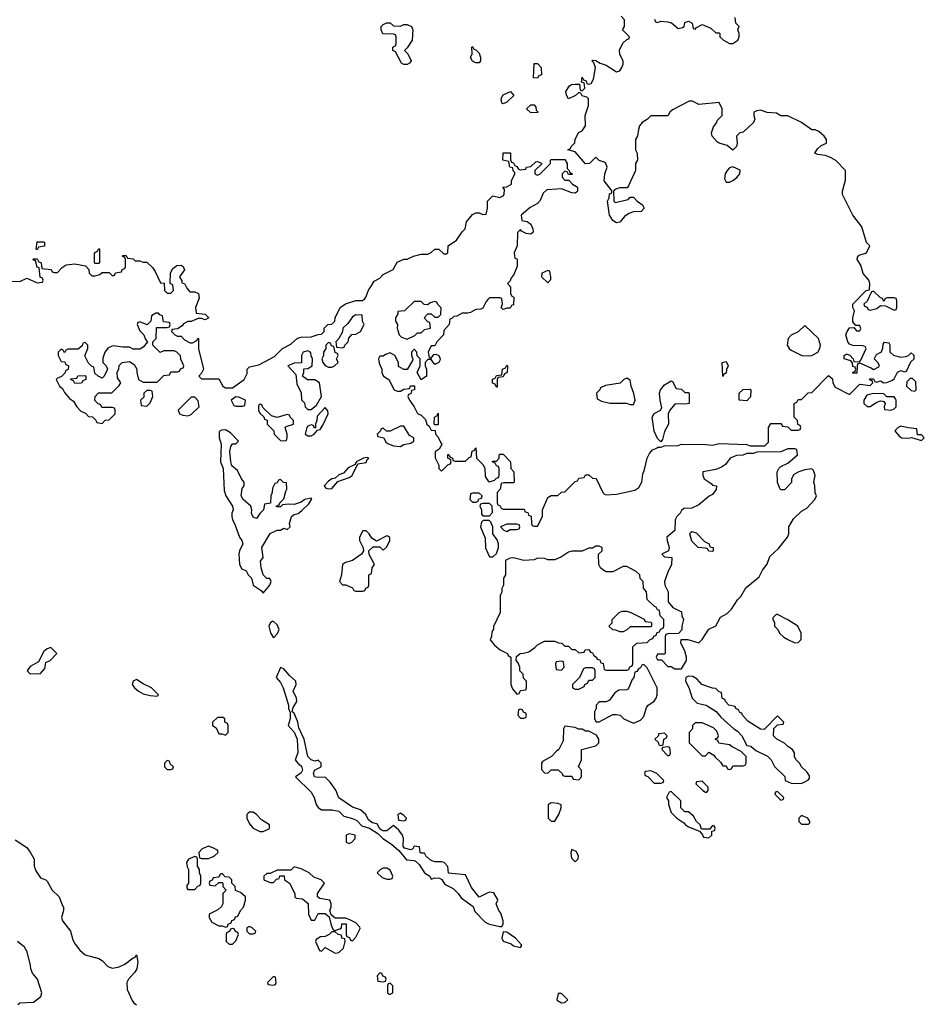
# Model space of a CAD drawing. Header units: inches. Extents: x 2601682 to 2755810, y 449311 to 584050.
# Tile 330 of 505: x 2697269 to 2702546, y 496723 to 502470. Entities that reach past the tile are written whole.
import ezdxf

# ---------------------------------------------------------------- set-up
doc = ezdxf.new("R2010")
doc.units = ezdxf.units.IN
doc.header["$MEASUREMENT"] = 0
for name, color, linetype in [('C6499', 7, 'Continuous'), ('C6590', 7, 'Continuous'), ('C7409', 7, 'Continuous'), ('C7500', 7, 'Continuous')]:
    doc.layers.add(name, color=color, linetype=linetype)

msp = doc.modelspace()

# ---------------------------------------------------------------- linework, layer by layer
at = {"layer": 'C6499', "color": 2}
for points, elevation in [([(2698441.5, 500000), (2698444.7, 499990), (2698441, 499890), (2698456, 499850), (2698462, 499722), (2698471.3, 499690), (2698510.5, 499630.5), (2698514, 499610), (2698506.8, 499590), (2698506, 499570), (2698510.8, 499550), (2698522.8, 499530), (2698551.3, 499450), (2698564.7, 499430), (2698570.8, 499410), (2698550.8, 499370), (2698547.1, 499352.9), (2698551.3, 499290), (2698565.4, 499265.4), (2698590, 499254), (2698602, 499230), (2698621, 499210), (2698631, 499170), (2698677.5, 499137.5), (2698690, 499122), (2698729, 499170), (2698735.3, 499190), (2698728, 499208), (2698710, 499208.7), (2698689.3, 499229.3), (2698677.2, 499270), (2698674, 499310), (2698689, 499330), (2698682, 499390), (2698729.4, 499470.6), (2698770, 499491), (2698790, 499491.3), (2698810, 499502), (2698830, 499494), (2698846, 499510), (2698842, 499530), (2698855.3, 499570), (2698870, 499581), (2698892.7, 499587.3), (2698915.1, 499604.9), (2698956.2, 499643.8), (2698972.9, 499672.9), (2698970, 499678), (2698932, 499670), (2698910, 499654.5), (2698870, 499640.9), (2698836.9, 499643.1), (2698802, 499638), (2698790, 499626), (2698767.3, 499627.3), (2698767.3, 499632.7), (2698782, 499638), (2698786, 499650), (2698810, 499674), (2698821.2, 499718.8), (2698828, 499730), (2698826, 499766), (2698808.4, 499768.4), (2698790, 499786), (2698778, 499782), (2698770, 499766), (2698758, 499762), (2698743.6, 499736.4), (2698742, 499710), (2698734, 499690), (2698732.7, 499647.3), (2698698, 499642), (2698692, 499610), (2698670, 499588), (2698650, 499558), (2698630, 499566), (2698622, 499590), (2698624, 499610), (2698618, 499630), (2698573.2, 499670), (2698560.9, 499690), (2698566.8, 499733.2), (2698578, 499750), (2698578, 499770), (2698562, 499790), (2698538.6, 499838.6), (2698506.8, 499866.8), (2698501.2, 499890), (2698495.3, 499950), (2698500.4, 499979.6), (2698510, 499994), (2698530, 499994), (2698536, 500000)], 6), ([(2699410.8, 500000), (2699416, 499996), (2699450, 499982.8), (2699490, 499978), (2699510, 499991.3), (2699550, 499998), (2699553, 500000)], 6), ([(2699726.5, 500000), (2699731.3, 499990), (2699716.9, 499963.1), (2699692.7, 499947.3), (2699692.7, 499912.7), (2699714, 499870), (2699714, 499850), (2699730, 499834), (2699767.3, 499872.7), (2699782, 499878), (2699786, 499890), (2699782, 499902), (2699766, 499910), (2699767.3, 499932.7), (2699772.7, 499932.7), (2699778, 499918), (2699794, 499910), (2699798, 499898), (2699810, 499894), (2699870, 499894), (2699890, 499914), (2699902, 499918), (2699908.4, 499951.6), (2699922, 499958), (2699930, 499972), (2699934, 499910), (2699972.7, 499872.7), (2699982, 499850), (2699983.6, 499803.6), (2699999.6, 499779.6), (2700000, 499779.3)], 6), ([(2700000, 499646), (2699970, 499646), (2699958, 499642), (2699954, 499630), (2699962, 499610), (2699963.6, 499583.6), (2699970, 499574), (2700000, 499574)], 6), ([(2700000, 499547.3), (2699972.7, 499547.3), (2699963.6, 499536.4), (2699958, 499510), (2699983.6, 499443.6), (2699986.4, 499386.4), (2700000, 499356.3)], 6), ([(2700000, 497373), (2699950, 497348), (2699904.1, 497404.1), (2699870, 497478), (2699770, 497488), (2699767.3, 497527.3), (2699746, 497550), (2699730, 497555.3), (2699690, 497555.3), (2699664.7, 497564.7), (2699638, 497590), (2699630, 497606), (2699610, 497606), (2699606, 497610), (2699602, 497642), (2699570, 497646), (2699562, 497630), (2699550, 497624), (2699514.6, 497634.6), (2699506.3, 497646.3), (2699508.7, 497690), (2699502, 497710), (2699480.4, 497740.4), (2699450, 497766), (2699410, 497735.3), (2699390, 497735.3), (2699380.2, 497740.2), (2699368.7, 497748.7), (2699355.3, 497775.3), (2699324, 497784), (2699302, 497802), (2699288.7, 497830), (2699258, 497858), (2699210, 497874), (2699130, 497928.7), (2699113.2, 497973.2), (2699079.3, 498019.3), (2699050, 498048.7), (2699010, 498046), (2698989.2, 498050), (2698982.7, 498070), (2698989.3, 498090), (2699028, 498110), (2699028, 498130), (2699010, 498148), (2698990, 498141.2), (2698970, 498149.4), (2698949.6, 498169.6), (2698929, 498270), (2698897.5, 498337.5), (2698891.8, 498370), (2698870, 498422), (2698858, 498430), (2698864, 498456), (2698885.2, 498490), (2698884, 498510), (2698865.2, 498550), (2698881.2, 498590), (2698879, 498610), (2698842.7, 498642.7), (2698810, 498682), (2698790, 498688), (2698764.7, 498630), (2698790, 498602), (2698806, 498570), (2698838, 498470), (2698838, 498450), (2698846.4, 498426.4), (2698846.8, 498390), (2698836, 498350), (2698870.9, 498310.9), (2698886.8, 498270), (2698890.6, 498190), (2698876, 498150), (2698891, 498130), (2698913.7, 498113.7), (2698919.1, 498090), (2698910, 498074), (2698878, 498050), (2698970, 497961), (2698986, 497930), (2698998, 497890), (2699010, 497872), (2699030, 497858), (2699090, 497858), (2699130, 497851), (2699160.7, 497820.7), (2699210, 497807.3), (2699234.9, 497794.9), (2699264.9, 497764.9), (2699310, 497752), (2699359.1, 497719.1), (2699386.8, 497690), (2699438, 497658), (2699479.9, 497619.9), (2699525.4, 497565.4), (2699570, 497562.8), (2699578.5, 497558.5), (2699598.8, 497538.8), (2699630, 497491.3), (2699662, 497470), (2699670, 497454), (2699690, 497461), (2699718.8, 497458.8), (2699731, 497451), (2699746.8, 497426.8), (2699758, 497418), (2699798, 497398), (2699826.8, 497370), (2699843.5, 497343.5), (2699914, 497294), (2699924, 497264), (2699983.4, 497203.4), (2700000, 497195.5)], 6), ([(2697242.8, 497682.8), (2697310, 497638), (2697330.4, 497610.4), (2697352.7, 497570), (2697353, 497530), (2697362.4, 497502.4), (2697390, 497461), (2697422, 497450), (2697430, 497442), (2697458.8, 497390), (2697499.1, 497350), (2697518, 497298), (2697524.7, 497290), (2697524.7, 497270), (2697513.4, 497230), (2697519.1, 497210), (2697564.9, 497150), (2697579.8, 497099.8), (2697593.2, 497073.2), (2697619.8, 497039.8), (2697651, 497011), (2697730.4, 496990.4), (2697750, 496978.8), (2697783.9, 496943.9), (2697810, 496934.9), (2697850, 496941.6), (2697882, 496958), (2697930, 496994.8), (2697942, 496998), (2697950, 497011.3), (2697958, 496970), (2697952.2, 496930), (2697940.5, 496910), (2697904, 496870), (2697893.4, 496850), (2697895.5, 496810), (2697924.9, 496744.9), (2697932.7, 496732.7), (2697950, 496720.7)], 2), ([(2697257.2, 496722.8), (2697270, 496730.7), (2697350, 496734.8), (2697391.7, 496768.3), (2697398, 496790), (2697372.7, 496870), (2697344.1, 496904.1), (2697333.2, 496930), (2697332.7, 496950), (2697312.3, 497030), (2697296.3, 497056.3), (2697255.3, 497090)], 2)]:
    msp.add_lwpolyline(points, dxfattribs=dict(at, elevation=elevation))
at = {"layer": 'C6499', "color": 2, "elevation": 6}
for points in [[(2699295.3, 499915.3), (2699274, 499910), (2699232, 499890), (2699234, 499886), (2699230, 499886), (2699226, 499874), (2699185.8, 499854.2), (2699157.3, 499822.7), (2699130, 499813.2), (2699110, 499794), (2699090, 499789.2), (2699070, 499776), (2699046, 499750), (2699055.3, 499735.3), (2699070, 499730.8), (2699090, 499734), (2699124.7, 499775.3), (2699190, 499798), (2699208, 499810), (2699242, 499878), (2699290, 499886), (2699296.4, 499903.6), (2699306, 499910)], [(2699950, 499706), (2699910, 499706), (2699898, 499702), (2699894, 499670), (2699910, 499654), (2699930, 499654), (2699942, 499658), (2699947.3, 499672.7), (2699962, 499678), (2699966, 499690)], [(2699290, 499486), (2699270, 499486), (2699252, 499450), (2699252, 499430), (2699272.7, 499387.3), (2699274, 499370), (2699262, 499350), (2699210, 499314), (2699170, 499302), (2699152, 499290), (2699146, 499230), (2699134, 499190), (2699152, 499172), (2699171.1, 499171.1), (2699210, 499154), (2699218, 499138), (2699230, 499134), (2699270, 499134), (2699282, 499138), (2699287.3, 499152.7), (2699302, 499158), (2699306, 499170), (2699306, 499230), (2699322, 499238), (2699326, 499270), (2699338, 499290), (2699308.4, 499348.4), (2699306, 499370), (2699330, 499394), (2699370, 499394), (2699390, 499374), (2699410, 499394), (2699428, 499430), (2699427.3, 499447.3), (2699416.4, 499456.4), (2699410, 499458), (2699350, 499426), (2699323.1, 499443.1), (2699308.4, 499468.4)], [(2698750, 498958), (2698742, 498958), (2698730, 498948), (2698722.8, 498930), (2698731.1, 498891.1), (2698750, 498862), (2698773.6, 498886.4), (2698782, 498910), (2698770, 498938)], [(2697450, 498806), (2697430, 498798), (2697410, 498782), (2697378, 498722), (2697330, 498695.3), (2697312, 498670), (2697330, 498652), (2697390, 498654), (2697416.4, 498683.6), (2697422, 498718), (2697446, 498730), (2697486, 498770)], [(2697950, 498619), (2697931.1, 498608.9), (2697924.7, 498590), (2697938, 498570), (2697962, 498550), (2697990, 498536), (2698030, 498524.7), (2698070, 498522), (2698078, 498530), (2698038, 498570), (2697990, 498593.2)], [(2698456.4, 498396.4), (2698423.6, 498396.4), (2698394, 498370), (2698394, 498350), (2698416, 498336), (2698430, 498302), (2698450, 498302), (2698470, 498294), (2698486, 498310), (2698486, 498350), (2698482, 498362), (2698466, 498370), (2698466, 498390)], [(2698130, 498146), (2698114, 498130), (2698114, 498110), (2698130, 498094), (2698150, 498094), (2698162, 498098), (2698166, 498110), (2698147.3, 498127.3), (2698142, 498142)], [(2698610, 497845.2), (2698601.1, 497838.9), (2698594.8, 497830), (2698593.4, 497810), (2698610, 497776), (2698630, 497751), (2698670, 497731.3), (2698690, 497732), (2698710, 497742), (2698726, 497750), (2698726, 497770), (2698679.5, 497799.5), (2698651.1, 497831.1), (2698630, 497844.5)], [(2699490, 497838), (2699474, 497830), (2699478, 497798), (2699510, 497794), (2699522, 497798), (2699526, 497810), (2699510, 497826)], [(2699190, 497718), (2699174, 497710), (2699174, 497670), (2699190, 497662), (2699206, 497670), (2699226, 497690), (2699226, 497710)], [(2698370, 497646), (2698334, 497630), (2698314, 497610), (2698318, 497578), (2698330, 497574), (2698370, 497574), (2698390, 497582), (2698406, 497590), (2698426, 497610), (2698422, 497622), (2698396.4, 497636.4)], [(2698290, 497586), (2698254, 497570), (2698242, 497550), (2698245.4, 497525.4), (2698254, 497510), (2698254, 497430), (2698243.6, 497416.4), (2698243.6, 497403.6), (2698250, 497394), (2698290, 497394), (2698307.3, 497412.7), (2698322, 497418), (2698326, 497430), (2698326, 497470), (2698318, 497490), (2698318, 497510), (2698306, 497530), (2698306, 497570), (2698302, 497582)], [(2698870, 497526), (2698850, 497506), (2698770, 497506), (2698730, 497486), (2698710, 497486), (2698694, 497470), (2698694, 497450), (2698730, 497434), (2698750, 497434), (2698767.3, 497452.7), (2698782, 497458), (2698787.3, 497472.7), (2698812.7, 497472.7), (2698814, 497450), (2698842, 497430), (2698874, 497370), (2698874, 497350), (2698882, 497342), (2698919.6, 497339.6), (2698951.6, 497311.6), (2698954, 497250), (2698970, 497214), (2698990, 497214), (2699010, 497254), (2699050, 497254), (2699074, 497234), (2699085.4, 497185.4), (2699098, 497158), (2699110, 497154), (2699136.4, 497163.6), (2699146, 497170), (2699147.3, 497192.7), (2699172.7, 497192.7), (2699174, 497130), (2699178, 497118), (2699192.7, 497112.7), (2699198, 497098), (2699210, 497094), (2699230, 497114), (2699254.6, 497165.4), (2699253.6, 497173.6), (2699230, 497198), (2699190, 497218), (2699170, 497226), (2699110, 497226), (2699086, 497246), (2699078, 497270), (2699086, 497290), (2699086, 497310), (2699078, 497330), (2699020.4, 497340.4), (2699006, 497350), (2699006, 497370), (2699048, 497430), (2699028, 497450), (2698985.6, 497465.6), (2698958, 497490), (2698910, 497514)], [(2699410, 497518), (2699390, 497518), (2699374, 497510), (2699354, 497490), (2699383.6, 497463.6), (2699410, 497454), (2699430, 497454), (2699442, 497458), (2699446, 497470), (2699430, 497506)], [(2698450, 497486), (2698438, 497482), (2698430, 497466), (2698398, 497462), (2698392.7, 497447.3), (2698378, 497442), (2698374, 497430), (2698378, 497418), (2698410, 497414), (2698430, 497434), (2698450, 497434), (2698454, 497430), (2698454, 497410), (2698474, 497390), (2698454, 497370), (2698454, 497310), (2698445.4, 497294.6), (2698425.4, 497274.6), (2698374, 497250), (2698374, 497230), (2698390, 497202), (2698430, 497182), (2698450, 497182), (2698470, 497174), (2698482, 497178), (2698486, 497190), (2698502, 497198), (2698507.3, 497212.7), (2698522, 497218), (2698527.3, 497232.7), (2698542, 497238), (2698558, 497270), (2698575.3, 497290), (2698586, 497330), (2698586, 497350), (2698556.4, 497376.4), (2698527.3, 497387.3), (2698526, 497410), (2698506, 497430), (2698506, 497450), (2698490, 497466), (2698467.3, 497467.3)], [(2698610, 497178), (2698594, 497170), (2698594, 497150), (2698610, 497134), (2698630, 497134), (2698642, 497138), (2698646, 497150), (2698626, 497170)], [(2698510, 497166), (2698498, 497162), (2698492.7, 497147.3), (2698478, 497142), (2698474, 497130), (2698474, 497090), (2698490, 497074), (2698510, 497074), (2698530, 497094), (2698546, 497130), (2698542, 497142), (2698527.3, 497147.3), (2698522, 497162)], [(2699110, 497146), (2699090, 497146), (2699074, 497130), (2699050, 497118), (2699023.6, 497116.4), (2698998, 497102), (2698994, 497090), (2699018, 497038), (2699030, 497034), (2699050, 497054), (2699110, 497022), (2699130, 497024.7), (2699158, 497050), (2699168, 497090), (2699166, 497106), (2699148, 497110), (2699146, 497126), (2699126, 497130)], [(2698750, 496886), (2698714, 496850), (2698718, 496838), (2698750, 496834), (2698762, 496838), (2698766, 496850), (2698762, 496882)], [(2699370, 496906), (2699354, 496890), (2699358, 496858), (2699390, 496854), (2699402, 496858), (2699406, 496870), (2699402, 496882), (2699387.3, 496887.3), (2699382, 496902)], [(2699430, 496846), (2699418, 496842), (2699414, 496830), (2699414, 496790), (2699422, 496782), (2699430, 496782), (2699446, 496790), (2699446, 496830)]]:
    msp.add_lwpolyline(points, close=True, dxfattribs=at)
at = {"layer": 'C6590', "color": 2, "elevation": 6}
for points in [[(2699490, 502432), (2699510, 502442), (2699530, 502442), (2699554, 502430), (2699562, 502410), (2699558, 502350), (2699530, 502306), (2699514, 502290), (2699534, 502270), (2699552, 502230), (2699543.6, 502216.4), (2699530, 502208), (2699510, 502208), (2699496.4, 502216.4), (2699462, 502282), (2699446, 502290), (2699446, 502310), (2699462, 502318), (2699466, 502330), (2699466, 502370), (2699462, 502382), (2699450, 502386), (2699387.3, 502387.3), (2699378, 502410), (2699378, 502430), (2699390, 502442), (2699410, 502451.3), (2699430, 502451.3), (2699450, 502434)], [(2699930, 502218), (2699910, 502228), (2699898, 502250), (2699908, 502270), (2699906, 502310), (2699910, 502314), (2699918, 502298), (2699930, 502294), (2699950, 502274), (2699958, 502250), (2699958, 502230), (2699950, 502218)], [(2697370, 501126), (2697366, 501130), (2697370, 501174), (2697410, 501174), (2697414, 501170), (2697412.7, 501147.3), (2697378, 501142)], [(2697710, 501046), (2697706, 501050), (2697706, 501110), (2697722, 501118), (2697730, 501134), (2697734, 501130), (2697734, 501050), (2697730, 501046)], [(2699690, 500826), (2699663.6, 500816.4), (2699650, 500806), (2699628.4, 500808.4), (2699610, 500826), (2699570, 500826), (2699514, 500770), (2699474, 500766), (2699474, 500754), (2699462, 500730), (2699462, 500710), (2699472, 500690), (2699471.3, 500670), (2699482, 500630), (2699496.9, 500616.9), (2699530, 500604.7), (2699573.6, 500626.4), (2699590, 500642), (2699610, 500642), (2699630, 500662), (2699666, 500670), (2699662, 500702), (2699650, 500706), (2699628, 500730), (2699650, 500754), (2699670, 500754), (2699690, 500734), (2699710, 500734), (2699726, 500750), (2699727.3, 500787.3), (2699707.3, 500807.3), (2699702, 500822)], [(2698078, 500758), (2698063.6, 500756.4), (2698038, 500742), (2698034, 500710), (2698012, 500688), (2697970, 500706), (2697958, 500702), (2697954, 500690), (2697970, 500654), (2697994, 500630), (2698003.6, 500603.6), (2698014, 500590), (2697990, 500558), (2697970, 500546), (2697930, 500546), (2697910, 500558), (2697870, 500558), (2697814, 500566), (2697784.7, 500555.3), (2697764.7, 500530), (2697754, 500494), (2697754, 500470), (2697774, 500450), (2697782, 500430), (2697762, 500390), (2697750, 500378), (2697726, 500390), (2697707.3, 500407.3), (2697702, 500442), (2697687.3, 500447.3), (2697670, 500466), (2697648.4, 500508.4), (2697666, 500550), (2697666, 500570), (2697650, 500586), (2697638, 500582), (2697632.7, 500567.3), (2697610, 500546), (2697550, 500546), (2697538, 500542), (2697530, 500526), (2697522, 500542), (2697510, 500546), (2697494, 500530), (2697494, 500510), (2697510, 500474), (2697532.7, 500472.7), (2697538, 500458), (2697554, 500450), (2697552, 500428), (2697538, 500422), (2697532.7, 500407.3), (2697512.7, 500387.3), (2697490, 500378), (2697482, 500370), (2697502, 500330), (2697518, 500318), (2697530, 500294), (2697559.6, 500259.6), (2697583.6, 500243.6), (2697602, 500210), (2697625.4, 500185.4), (2697652.7, 500172.7), (2697670, 500154), (2697692.7, 500152.7), (2697712.7, 500132.7), (2697718, 500118), (2697750, 500114), (2697767.3, 500132.7), (2697790, 500134), (2697806, 500150), (2697826, 500170), (2697826, 500190), (2697822, 500202), (2697810, 500206), (2697747.3, 500207.3), (2697742, 500222), (2697727.3, 500227.3), (2697707.3, 500247.3), (2697708.4, 500271.6), (2697728.9, 500291.1), (2697807.3, 500292.7), (2697850, 500334), (2697858, 500350), (2697840.4, 500380.4), (2697838, 500410), (2697847.3, 500432.7), (2697848.4, 500451.6), (2697866, 500470), (2697910, 500474), (2697936.9, 500456.9), (2697952, 500430), (2697952, 500410), (2697962, 500370), (2697990, 500354), (2698070, 500354), (2698110, 500394), (2698142, 500398), (2698150, 500414), (2698190, 500414), (2698202, 500418), (2698207.3, 500432.7), (2698222, 500438), (2698226, 500450), (2698208.4, 500488.4), (2698207.3, 500507.3), (2698186, 500530), (2698170, 500538), (2698110, 500538), (2698088.4, 500528.4), (2698046, 500570), (2698046, 500590), (2698066, 500610), (2698067.3, 500672.7), (2698130, 500674), (2698142, 500678), (2698146, 500690), (2698142, 500702), (2698107.3, 500707.3), (2698102, 500742), (2698087.3, 500747.3)], [(2699230, 500748), (2699210, 500735.3), (2699183.6, 500696.4), (2699154, 500670), (2699151.6, 500648.4), (2699131.6, 500608.4), (2699114, 500590), (2699118, 500558), (2699150, 500554), (2699162, 500558), (2699166, 500570), (2699186, 500590), (2699188.4, 500611.6), (2699207.3, 500632.7), (2699230, 500634), (2699258, 500650), (2699278, 500690), (2699268, 500710), (2699266, 500746)], [(2699070, 500586), (2699054, 500570), (2699054, 500550), (2699042, 500530), (2699042, 500510), (2699032, 500490), (2699038, 500470), (2699050, 500452), (2699070, 500442), (2699090, 500442), (2699106, 500450), (2699126, 500470), (2699118, 500490), (2699126, 500510), (2699122, 500522), (2699108.4, 500528.4), (2699102, 500562), (2699087.3, 500567.3), (2699082, 500582)], [(2698950, 500538), (2698922, 500530), (2698912, 500510), (2698912.7, 500467.3), (2698870, 500466), (2698834, 500450), (2698879.6, 500399.6), (2698885.4, 500345.4), (2698911.1, 500291.1), (2698912, 500252), (2698930, 500234), (2698934, 500210), (2698950, 500194), (2698970, 500194), (2699000.4, 500219.6), (2699028.7, 500270), (2699018, 500350), (2698990, 500368.7), (2698948.4, 500368.4), (2698918, 500390), (2698926, 500410), (2698927.3, 500432.7), (2698950, 500434), (2698975.3, 500450), (2698978, 500490), (2698968.4, 500508.4), (2698967.3, 500527.3)], [(2697590, 500346), (2697582, 500362), (2697566, 500370), (2697570, 500374), (2697602, 500378), (2697608.4, 500391.6), (2697650, 500394), (2697654, 500390), (2697654, 500370), (2697638, 500362), (2697630, 500348)], [(2698030, 500306), (2698010, 500306), (2697994, 500290), (2697992.7, 500267.3), (2697974, 500250), (2697978, 500218), (2698010, 500214), (2698030, 500234), (2698046, 500270), (2698042, 500302)], [(2698290, 500266), (2698270, 500266), (2698194, 500190), (2698202, 500170), (2698221, 500161), (2698250, 500158), (2698270, 500164.7), (2698315.3, 500210), (2698310, 500246)], [(2698530, 500268), (2698502, 500250), (2698518, 500218), (2698530, 500214), (2698570, 500214), (2698582, 500218), (2698586, 500250), (2698547.3, 500267.3)], [(2698670, 500226), (2698662, 500218), (2698662, 500190), (2698670, 500174), (2698692.7, 500152.7), (2698698, 500138), (2698712, 500132), (2698712, 500110), (2698752, 500070), (2698754, 500050), (2698790, 500014), (2698810, 500012), (2698826, 500014), (2698828.4, 500031.6), (2698828.7, 500050), (2698818, 500090), (2698824, 500096), (2698866, 500110), (2698866, 500130), (2698846, 500150), (2698842, 500162), (2698830, 500166), (2698770, 500148.7), (2698738, 500158), (2698687.3, 500207.3), (2698682, 500222)], [(2699050, 500206), (2699003.6, 500156.4), (2699002, 500130), (2698994, 500110), (2698994, 500086), (2698986, 500090), (2698982, 500102), (2698970, 500106), (2698950, 500098), (2698944.7, 500090), (2698934, 500050), (2698950, 500042), (2698970, 500042), (2698986, 500050), (2699006, 500074), (2699022, 500078), (2699036.4, 500103.6), (2699068, 500170), (2699067.3, 500187.3)], [(2699690, 500106), (2699686, 500110), (2699688, 500150), (2699702, 500158), (2699710, 500174), (2699710, 500106)]]:
    msp.add_lwpolyline(points, close=True, dxfattribs=at)
for points in [[(2697203.6, 500943.6), (2697270, 500942), (2697310, 500962), (2697370, 500934), (2697402, 500938), (2697406, 500950), (2697402, 500962), (2697388, 500968), (2697382, 501022), (2697370, 501026), (2697362, 501062), (2697350, 501066), (2697346, 501070), (2697350, 501074), (2697370, 501074), (2697378, 501058), (2697394, 501050), (2697398, 501018), (2697451.6, 501011.6), (2697458, 500998), (2697470, 500994), (2697490, 500994), (2697516.4, 501023.6), (2697540.4, 501039.6), (2697590, 501044.7), (2697652.7, 501032.7), (2697672.7, 501012.7), (2697674, 500990), (2697690, 500974), (2697710, 500974), (2697736.4, 500983.6), (2697750, 500994), (2697790, 500994), (2697810, 500974), (2697822, 500978), (2697827.3, 500992.7), (2697862, 500998), (2697867.3, 501012.7), (2697882, 501018), (2697886, 501030), (2697886, 501070), (2697882, 501082), (2697866, 501090), (2697870, 501094), (2697890, 501094), (2697898, 501078), (2697930, 501074), (2697942, 501062), (2697970, 501062), (2697990, 501054), (2698010, 501054), (2698043.6, 501023.6), (2698059.6, 500999.6), (2698090, 500934), (2698112.7, 500932.7), (2698114, 500890), (2698130, 500874), (2698150, 500874), (2698166, 500890), (2698162, 500922), (2698146, 500930), (2698148, 500992), (2698163.1, 501016.9), (2698184.7, 501035.3), (2698210, 501038), (2698222, 501030), (2698231.3, 501010), (2698202, 500970), (2698214, 500946), (2698214, 500934), (2698231.1, 500931.1), (2698243.6, 500903.6), (2698262, 500882), (2698290, 500882), (2698311.3, 500871.3), (2698315.3, 500844.7), (2698294, 500790), (2698298, 500758), (2698350, 500752), (2698372, 500730), (2698350, 500718), (2698330, 500726), (2698310, 500726), (2698270, 500708), (2698250, 500708), (2698224.7, 500695.3), (2698216.9, 500683.1), (2698190, 500666), (2698158, 500662), (2698154, 500650), (2698174, 500630), (2698190, 500622), (2698210, 500622), (2698230, 500602), (2698263.6, 500583.6), (2698276.4, 500583.6), (2698302, 500598), (2698308.4, 500611.6), (2698312, 500610), (2698311.1, 500548.9), (2698342, 500430), (2698330, 500406), (2698314, 500390), (2698330, 500374), (2698430, 500374), (2698454, 500330), (2698470, 500322), (2698510, 500322), (2698578, 500370), (2698595.3, 500404.7), (2698595.3, 500430), (2698610, 500444.7), (2698664.7, 500455.3), (2698756, 500504), (2698802, 500550), (2698850, 500576), (2698889.5, 500610.5), (2698910, 500617.3), (2698970, 500618), (2699010, 500632), (2699030, 500634), (2699046, 500650), (2699046, 500670), (2699066, 500690), (2699090, 500692), (2699108, 500710), (2699109, 500730), (2699139, 500790), (2699170, 500810.8), (2699230, 500831.3), (2699268.4, 500831.6), (2699280.4, 500839.6), (2699288.9, 500851.1), (2699304.7, 500895.3), (2699318, 500910), (2699336.4, 500943.6), (2699370, 500962), (2699390, 500982), (2699448.4, 501011.6), (2699470, 501054), (2699510, 501072), (2699530, 501072), (2699566, 501090), (2699610, 501101), (2699650, 501102), (2699669, 501111), (2699690, 501131.3), (2699714, 501130), (2699743.6, 501103.6), (2699756.4, 501103.6), (2699766, 501110), (2699768, 501150), (2699817.2, 501182.8), (2699850, 501232), (2699868, 501250), (2699875.3, 501290), (2699910, 501332), (2699930, 501342), (2699950, 501342), (2699970, 501332), (2699990, 501334), (2699998, 501370), (2699998, 501410), (2700000, 501412.7)], [(2700000, 500836), (2699990, 500826), (2699970, 500786), (2699959.6, 500780.4), (2699930, 500778), (2699899.6, 500760.4), (2699883.6, 500756.4), (2699850, 500758), (2699819.6, 500740.4), (2699802, 500738), (2699790, 500726), (2699778, 500722), (2699774, 500690), (2699743.6, 500656.4), (2699742, 500630), (2699702, 500590), (2699690, 500566), (2699670, 500566), (2699652, 500530), (2699658, 500498), (2699670, 500494), (2699684, 500516), (2699696.9, 500516.9), (2699714, 500510), (2699722, 500490), (2699719.6, 500480.4), (2699714, 500470), (2699690, 500458), (2699670, 500486), (2699650, 500486), (2699634, 500470), (2699634, 500450), (2699642, 500430), (2699642, 500390), (2699610, 500368), (2699588, 500410), (2699606, 500450), (2699606, 500490), (2699587.3, 500507.3), (2699586, 500530), (2699570, 500546), (2699554, 500530), (2699554, 500510), (2699562, 500490), (2699559.6, 500480.4), (2699530, 500428), (2699510, 500428), (2699483.1, 500443.1), (2699478, 500450), (2699478, 500470), (2699458, 500510), (2699430, 500526), (2699403.6, 500516.4), (2699390, 500506), (2699370, 500506), (2699362, 500490), (2699366, 500466), (2699382, 500430), (2699382, 500410), (2699392, 500390), (2699422, 500370), (2699454, 500310), (2699470, 500302), (2699490, 500302), (2699510, 500314), (2699542, 500318), (2699548, 500332), (2699572.7, 500332.7), (2699572, 500310), (2699554, 500306), (2699550, 500286), (2699538, 500282), (2699534, 500270), (2699542, 500250), (2699570.9, 500210.9), (2699590, 500172), (2699610, 500162), (2699636, 500136), (2699644.7, 500110), (2699658, 500098), (2699670, 500074), (2699692.7, 500072.7), (2699694, 500050), (2699710, 500034), (2699726.5, 500000)], [(2698536, 500000), (2698546, 500010), (2698498, 500058), (2698470, 500075.3), (2698445.4, 500074.6), (2698432.7, 500067.3), (2698432, 500030), (2698441.5, 500000)], [(2699553, 500000), (2699568, 500010), (2699568, 500030), (2699543.2, 500043.2), (2699510, 500098), (2699490, 500098), (2699430, 500068), (2699408.4, 500068.4), (2699390, 500086), (2699378, 500082), (2699374, 500070), (2699354, 500050), (2699358, 500038), (2699394, 500030), (2699404.7, 500004.7), (2699410.8, 500000)]]:
    msp.add_lwpolyline(points, dxfattribs=at)
at = {"layer": 'C7409', "color": 2, "elevation": 6}
for points in [[(2700000, 499779.3), (2700010, 499772), (2700038, 499782), (2700050, 499794), (2700062, 499798), (2700066, 499810), (2700066, 499850), (2700062, 499862), (2700050, 499866), (2700042, 499882), (2700026, 499890), (2700030, 499894), (2700050, 499894), (2700066, 499910), (2700066, 499930), (2700070, 499934), (2700090, 499934), (2700132, 499890), (2700134, 499850), (2700152, 499830), (2700154, 499770), (2700150, 499766), (2700092.7, 499767.3), (2700078, 499762), (2700072, 499730), (2700054, 499710), (2700054, 499650), (2700058, 499638), (2700070, 499634), (2700078, 499618), (2700090, 499614), (2700212.7, 499612.7), (2700218, 499598), (2700232.7, 499592.7), (2700238, 499578), (2700252.7, 499572.7), (2700254, 499530), (2700258, 499518), (2700270, 499514), (2700290, 499514), (2700318, 499570), (2700318, 499610), (2700350, 499682), (2700370, 499692), (2700407.3, 499692.7), (2700428.7, 499711.3), (2700450, 499714), (2700510, 499774), (2700522, 499778), (2700530, 499794), (2700562, 499798), (2700570, 499814), (2700590, 499814), (2700610, 499794), (2700631.1, 499791.1), (2700671.3, 499710), (2700680.7, 499700.7), (2700690, 499696), (2700750, 499700.5), (2700856.5, 499723.5), (2700880.4, 499739.6), (2700898, 499770), (2700903.1, 499816.9), (2700914.6, 499845.4), (2700929.2, 499910.8), (2700942.7, 499937.3), (2700961.2, 499958.8), (2700989.1, 499970.9), (2700990, 499974), (2701010, 499974), (2701030, 499982), (2701110, 499984.7), (2701130, 499992), (2701270, 499991), (2701310, 499986.8), (2701350, 499996), (2701510, 499991), (2701530, 499982), (2701616.4, 499983.6), (2701632.8, 500000)], [(2700000, 499574), (2700010, 499574), (2700027.3, 499592.7), (2700026, 499630), (2700010, 499646), (2700000, 499646)], [(2700000, 499356.3), (2700010, 499334), (2700030, 499334), (2700050, 499354), (2700062, 499390), (2700062, 499410), (2700053.6, 499433.6), (2700028.4, 499468.4), (2700028.7, 499510), (2700016.4, 499536.4), (2700007.3, 499547.3), (2700000, 499547.3)], [(2700000, 497195.5), (2700010, 497190.8), (2700070, 497178), (2700082, 497178), (2700088.7, 497191.3), (2700089, 497210), (2700075.1, 497255.1), (2700064, 497270), (2700048.9, 497308.9), (2700058, 497330), (2700056.4, 497336.4), (2700034.6, 497374.6), (2700010, 497378), (2700000, 497373)]]:
    msp.add_lwpolyline(points, dxfattribs=at)
for points in [[(2701790, 499966), (2701750, 499966), (2701710, 499948), (2701570, 499946), (2701550, 499938), (2701510, 499938), (2701487.3, 499927.3), (2701450, 499926), (2701414, 499910), (2701386.4, 499873.6), (2701362, 499858), (2701330, 499844), (2701254, 499830), (2701254, 499810), (2701262, 499790), (2701303.6, 499763.6), (2701310, 499754), (2701334, 499750), (2701332.7, 499727.3), (2701310, 499698), (2701291.1, 499688.9), (2701230, 499638), (2701190, 499618), (2701143.6, 499616.4), (2701130, 499606), (2701122, 499590), (2701102, 499570), (2701092, 499550), (2701091, 499489), (2701044.7, 499450), (2701046, 499430), (2701058, 499390), (2701054, 499370), (2701014, 499350), (2701030, 499334), (2701074, 499330), (2701072, 499290), (2701050, 499246), (2701031.3, 499190), (2701032, 499170), (2701051.3, 499130), (2701052.7, 499072.7), (2701079.6, 499039.6), (2701130, 499014), (2701132, 498990), (2701142, 498970), (2701132, 498930), (2701131.6, 498908.4), (2701112.7, 498887.3), (2701050, 498886), (2701038, 498882), (2701034, 498870), (2701034, 498770), (2701030, 498766), (2700990, 498766), (2700982, 498750), (2700990, 498734), (2701012.7, 498732.7), (2701050, 498694), (2701070, 498694), (2701090, 498682), (2701130, 498682), (2701158, 498730), (2701158, 498750), (2701150, 498786), (2701126, 498830), (2701127.3, 498852.7), (2701167.3, 498852.7), (2701230, 498832), (2701250, 498852), (2701290, 498912), (2701330, 498932), (2701358, 498982), (2701395.5, 499004.5), (2701422, 499030), (2701456.5, 499083.5), (2701476, 499104), (2701505.2, 499154.8), (2701582, 499218), (2701602.7, 499257.3), (2701630, 499292), (2701644.1, 499335.9), (2701695.9, 499384.1), (2701748.7, 499450), (2701755.3, 499470), (2701755.3, 499510), (2701783.2, 499556.8), (2701830, 499602), (2701860.4, 499619.6), (2701908, 499670), (2701918, 499690), (2701908.9, 499708.9), (2701908, 499750), (2701902, 499770), (2701908.7, 499810), (2701899, 499839), (2701890, 499848), (2701850, 499842), (2701814, 499830), (2701785.4, 499814.6), (2701772, 499790), (2701771.6, 499768.4), (2701730, 499726), (2701710, 499726), (2701706, 499730), (2701688.9, 499768.9), (2701688, 499830), (2701698, 499850), (2701710, 499862), (2701750, 499882), (2701806, 499930), (2701802, 499962)], [(2700170, 499526), (2700110, 499526), (2700074, 499510), (2700094, 499490), (2700110, 499482), (2700130, 499494), (2700170, 499494), (2700182, 499498), (2700186, 499510), (2700182, 499522)], [(2701310, 499366), (2701288.4, 499368.4), (2701282, 499382), (2701270, 499386), (2701226, 499390), (2701190, 499426), (2701178, 499470), (2701183.1, 499476.9), (2701190, 499482), (2701215.3, 499475.3), (2701264.7, 499424.7), (2701291.1, 499411.1), (2701294, 499394), (2701314, 499390), (2701314, 499370)], [(2700650, 499398), (2700630, 499398), (2700610, 499386), (2700590, 499386), (2700550, 499368), (2700491.6, 499368.4), (2700470, 499362), (2700430, 499335.3), (2700390, 499318), (2700350, 499318), (2700330, 499326), (2700290, 499328), (2700270, 499318), (2700210, 499314), (2700150, 499328.7), (2700130, 499328), (2700105.4, 499314.6), (2700102, 499310), (2700102, 499230), (2700092, 499210), (2700091.1, 499168.9), (2700082, 499150), (2700082, 499130), (2700072.7, 499107.3), (2700072, 499010), (2700032.7, 498927.3), (2700032.7, 498912.7), (2700023.6, 498896.4), (2700022, 498870), (2700014, 498850), (2700039.6, 498819.6), (2700071.6, 498791.6), (2700114, 498770), (2700118, 498758), (2700134, 498750), (2700134, 498590), (2700143.6, 498563.6), (2700170, 498534), (2700182, 498538), (2700190, 498554), (2700222, 498558), (2700226, 498570), (2700226, 498610), (2700207.3, 498627.3), (2700206, 498650), (2700186, 498670), (2700186, 498690), (2700176.4, 498716.4), (2700166, 498730), (2700167.3, 498752.7), (2700188.9, 498771.1), (2700208.4, 498771.6), (2700239, 498781), (2700274.6, 498805.4), (2700290, 498822), (2700330, 498842), (2700390, 498842), (2700412.7, 498832.7), (2700431.6, 498831.6), (2700450, 498814), (2700470, 498814), (2700490, 498794), (2700510, 498794), (2700530, 498774), (2700562, 498778), (2700567.3, 498792.7), (2700590, 498794), (2700598, 498778), (2700610, 498774), (2700618, 498758), (2700634, 498750), (2700638, 498738), (2700652.7, 498732.7), (2700658, 498718), (2700672.7, 498712.7), (2700678, 498678), (2700690, 498674), (2700810, 498674), (2700822, 498678), (2700827.3, 498692.7), (2700842, 498698), (2700846, 498710), (2700846, 498810), (2700868.4, 498831.6), (2700930, 498834), (2700947.3, 498852.7), (2700962, 498858), (2700967.3, 498872.7), (2700982, 498878), (2700987.3, 498892.7), (2701002, 498898), (2701007.3, 498912.7), (2701022, 498918), (2701026, 498930), (2701026, 498970), (2701006, 498990), (2701002, 499022), (2700990, 499026), (2700982, 499042), (2700970, 499046), (2700930, 499086), (2700926, 499130), (2700907.3, 499152.7), (2700906, 499190), (2700888.4, 499208.4), (2700886, 499230), (2700866, 499250), (2700810, 499278), (2700790, 499278), (2700730, 499248), (2700690, 499248), (2700670, 499258), (2700658, 499270), (2700648, 499290), (2700646, 499350), (2700666, 499370), (2700666, 499390)], [(2700770, 498898), (2700747.3, 498907.3), (2700728.4, 498908.4), (2700706, 498930), (2700726, 498950), (2700726, 498970), (2700766, 499010), (2700783.1, 499016.9), (2700810, 499018), (2700834, 499010), (2700911.6, 498971.6), (2700918, 498958), (2700950, 498954), (2700954, 498950), (2700954, 498930), (2700950, 498926), (2700830, 498926), (2700810, 498908), (2700790, 498898)], [(2701690, 498998), (2701682, 498998), (2701662, 498978), (2701662, 498970), (2701671.6, 498951.6), (2701672, 498930), (2701691, 498911), (2701702, 498890), (2701726.4, 498866.4), (2701750, 498852), (2701790, 498832), (2701810, 498834), (2701827.3, 498852.7), (2701828, 498890), (2701808, 498930), (2701750, 498968)], [(2700430, 498726), (2700398, 498722), (2700394, 498710), (2700398, 498678), (2700430, 498674), (2700446, 498690), (2700442, 498722)], [(2700610, 498686), (2700570, 498686), (2700558, 498682), (2700534, 498630), (2700494, 498590), (2700494, 498570), (2700510, 498562), (2700530, 498562), (2700562, 498578), (2700566, 498590), (2700582, 498598), (2700590, 498614), (2700610, 498614), (2700626, 498630), (2700626, 498670), (2700622, 498682)], [(2700910, 498706), (2700898, 498702), (2700890, 498686), (2700878, 498682), (2700870, 498666), (2700858, 498662), (2700852, 498630), (2700841, 498619), (2700818, 498562), (2700810, 498558), (2700763.5, 498556.5), (2700739.8, 498540.2), (2700710, 498498), (2700690, 498488), (2700650, 498488), (2700632, 498470), (2700631.1, 498448.9), (2700622, 498430), (2700622, 498390), (2700632.7, 498372.7), (2700650, 498372), (2700730, 498414), (2700750, 498414), (2700771.6, 498411.6), (2700794, 498390), (2700850, 498364.7), (2700890, 498382), (2700910, 498402), (2700925.2, 498454.8), (2700933.6, 498466.4), (2700970, 498492), (2700982, 498510), (2700988, 498530), (2700988, 498570), (2700930, 498686)], [(2701170, 498638), (2701154, 498630), (2701152, 498610), (2701171.6, 498571.6), (2701192, 498510), (2701221, 498481), (2701274, 498470), (2701331.1, 498431.1), (2701359.6, 498399.6), (2701434, 498330), (2701456.9, 498316.9), (2701482, 498290), (2701510, 498234), (2701534, 498230), (2701563.6, 498203.6), (2701631.1, 498171.1), (2701652, 498150), (2701671.6, 498111.6), (2701732.7, 498052.7), (2701734, 498030), (2701770, 498014), (2701827.3, 498012.7), (2701850, 498022), (2701870, 498034), (2701876.4, 498043.6), (2701876.4, 498056.4), (2701860.4, 498080.4), (2701828.9, 498108.9), (2701818, 498130), (2701798, 498150), (2701788.4, 498168.4), (2701788, 498190), (2701778, 498210), (2701750, 498228), (2701730, 498248), (2701686, 498270), (2701666, 498290), (2701667.3, 498332.7), (2701690, 498354), (2701722, 498358), (2701726, 498370), (2701690, 498406), (2701612.7, 498327.3), (2701590, 498328), (2701516.4, 498376.4), (2701486, 498410), (2701482, 498422), (2701470, 498426), (2701462, 498442), (2701446, 498450), (2701442, 498462), (2701406, 498470), (2701386, 498490), (2701382, 498502), (2701366, 498510), (2701362, 498542), (2701350, 498546), (2701330, 498566), (2701310, 498568), (2701249, 498589), (2701220.4, 498620.4), (2701196.4, 498636.4)], [(2700190, 498446), (2700178, 498442), (2700174, 498410), (2700190, 498394), (2700210, 498394), (2700222, 498398), (2700226, 498410), (2700222, 498422), (2700207.3, 498427.3), (2700202, 498442)], [(2700450, 498346), (2700442, 498330), (2700439.6, 498260.4), (2700414, 498210), (2700399.6, 498200.4), (2700371.3, 498168.7), (2700319.6, 498140.4), (2700312, 498130), (2700312.7, 498092.7), (2700330, 498074), (2700350, 498072), (2700370, 498092), (2700410, 498092), (2700434, 498070), (2700438, 498058), (2700450, 498054), (2700490, 498054), (2700498, 498038), (2700530, 498034), (2700546, 498050), (2700546, 498090), (2700528, 498110), (2700546, 498150), (2700546, 498210), (2700630, 498232), (2700648, 498250), (2700648, 498270), (2700634.6, 498294.6), (2700590, 498318), (2700570, 498318), (2700550, 498328), (2700528.4, 498328.4), (2700510, 498338)], [(2701250, 498366), (2701210, 498366), (2701194, 498350), (2701194, 498330), (2701174, 498310), (2701174, 498250), (2701250, 498174), (2701270, 498174), (2701290, 498194), (2701318, 498178), (2701325.4, 498165.4), (2701356.9, 498136.9), (2701370, 498114), (2701390, 498114), (2701398, 498098), (2701410, 498094), (2701422, 498098), (2701430, 498114), (2701490, 498114), (2701502, 498118), (2701506, 498130), (2701506, 498170), (2701478, 498198), (2701425.2, 498225.2), (2701410, 498238), (2701347.3, 498247.3), (2701342, 498262), (2701328, 498268), (2701330, 498274), (2701342, 498278), (2701346, 498290), (2701336.4, 498316.4), (2701316.4, 498336.4)], [(2701030, 498306), (2700998, 498302), (2700992.7, 498287.3), (2700974, 498270), (2700992.7, 498252.7), (2700998, 498238), (2701010, 498234), (2701022, 498238), (2701026, 498270), (2701042, 498278), (2701046, 498290)], [(2701050, 498226), (2701018, 498222), (2701014, 498210), (2701050, 498174), (2701062, 498178), (2701066, 498190), (2701062, 498222)], [(2700950, 498086), (2700918, 498082), (2700914, 498070), (2700918, 498058), (2700932.7, 498052.7), (2700970, 498014), (2701010, 498014), (2701022, 498018), (2701026, 498030), (2700986, 498070)], [(2701250, 498026), (2701218, 498022), (2701214, 498010), (2701254, 497970), (2701270, 497962), (2701278, 497962), (2701286, 497970), (2701286, 497990)], [(2701070, 497966), (2701058, 497962), (2701042, 497930), (2701054, 497910), (2701054, 497890), (2701070, 497842), (2701102, 497810), (2701142.8, 497782.8), (2701152, 497770), (2701170, 497758), (2701234, 497734), (2701252.7, 497712.7), (2701258, 497698), (2701290, 497694), (2701306, 497710), (2701306, 497734), (2701322, 497738), (2701326, 497750), (2701322, 497762), (2701310, 497766), (2701294, 497746), (2701246, 497746), (2701238, 497770), (2701218, 497790), (2701200.4, 497820.4), (2701170, 497846), (2701150, 497846), (2701126, 497870), (2701126, 497910)], [(2701690, 497966), (2701678, 497962), (2701674, 497950), (2701710, 497914), (2701722, 497918), (2701726, 497930)], [(2700370, 497898), (2700352.7, 497887.3), (2700352, 497810), (2700370, 497792), (2700390, 497792), (2700413.2, 497830), (2700428, 497870), (2700427.3, 497887.3), (2700410, 497895.3)], [(2701830, 497826), (2701814, 497810), (2701814, 497790), (2701830, 497774), (2701870, 497774), (2701878, 497782), (2701878, 497790), (2701866, 497810)], [(2700490, 497626), (2700484.7, 497610), (2700485.4, 497585.4), (2700490, 497574), (2700510, 497554), (2700527.3, 497572.7), (2700528, 497590), (2700514.6, 497614.6)], [(2700090, 497146), (2700081, 497110), (2700090, 497092), (2700136, 497076), (2700150, 497064.7), (2700190, 497054), (2700196.4, 497063.6), (2700195.3, 497070), (2700162, 497110), (2700110, 497144)], [(2700430, 496786), (2700410, 496786), (2700402, 496750), (2700405.4, 496745.4), (2700430, 496732), (2700450, 496734), (2700466, 496750)]]:
    msp.add_lwpolyline(points, close=True, dxfattribs=at)
at = {"layer": 'C7500', "color": 2, "elevation": 6}
for points in [[(2701632.8, 500000), (2701636.4, 500003.6), (2701638, 500090), (2701650, 500114), (2701710, 500114), (2701718, 500098), (2701750, 500094), (2701770, 500074), (2701810, 500074), (2701822, 500078), (2701826, 500090), (2701822, 500102), (2701807.3, 500107.3), (2701806, 500130), (2701786, 500150), (2701786, 500230), (2701802, 500238), (2701810, 500254), (2701830, 500254), (2701868.4, 500291.6), (2701890, 500294), (2701987.3, 500392.7), (2702010, 500374), (2702012, 500350), (2702025.4, 500325.4), (2702110, 500282), (2702170, 500342), (2702230, 500334), (2702246, 500350), (2702242, 500362), (2702227.3, 500367.3), (2702230, 500374), (2702250, 500374), (2702258, 500358), (2702270, 500354), (2702290, 500362), (2702310, 500351.3), (2702328.4, 500351.6), (2702356.4, 500363.6), (2702370, 500374), (2702390, 500412), (2702410, 500422), (2702430, 500414), (2702442, 500418), (2702467.3, 500472.7), (2702486, 500490), (2702486, 500510), (2702470, 500526), (2702452.7, 500507.3), (2702438, 500502), (2702410, 500499), (2702369.1, 500509.1), (2702346, 500530), (2702346, 500570), (2702342, 500582), (2702310, 500586), (2702303.6, 500576.4), (2702302, 500550), (2702294, 500530), (2702265.4, 500514.6), (2702254, 500490), (2702274, 500470), (2702282, 500450), (2702278, 500442), (2702250, 500426), (2702236.4, 500436.4), (2702170, 500466), (2702158, 500462), (2702154, 500450), (2702152.7, 500407.3), (2702130, 500406), (2702128, 500410), (2702142, 500418), (2702146, 500430), (2702142, 500442), (2702130, 500446), (2702128, 500468), (2702118, 500478), (2702078, 500490), (2702078, 500510), (2702090, 500518), (2702096.9, 500516.9), (2702111.1, 500511.1), (2702132, 500490), (2702134, 500474), (2702167.3, 500472.7), (2702176.4, 500483.6), (2702206, 500550), (2702202, 500562), (2702187.3, 500567.3), (2702130, 500568.7), (2702110, 500575.3), (2702099, 500590), (2702089.2, 500630), (2702095.3, 500650), (2702110, 500671.3), (2702134, 500674), (2702150, 500654), (2702170, 500654), (2702175.3, 500664.7), (2702170, 500686), (2702146, 500686), (2702130, 500706), (2702129.3, 500730), (2702138, 500770), (2702129, 500790), (2702129.2, 500810), (2702206, 500890), (2702226, 500894), (2702228, 500930), (2702222, 500950), (2702189.3, 500989.3), (2702176.5, 501036.5), (2702155.3, 501070), (2702156.4, 501083.6), (2702165.2, 501094.8), (2702208, 501110), (2702228, 501150), (2702209.3, 501169.3), (2702181.2, 501261.2), (2702129, 501330), (2702068.7, 501450), (2702068, 501470), (2702087.3, 501532.7), (2702086, 501590), (2702030, 501648), (2702003.1, 501663.1), (2701970, 501678), (2701923.1, 501683.1), (2701908, 501690), (2701923.1, 501716.9), (2701945.2, 501734.8), (2701975.3, 501750), (2701975.3, 501770), (2701962, 501790), (2701930, 501818), (2701910, 501828), (2701890, 501828), (2701829.4, 501869.4), (2701750, 501908), (2701710, 501908.7), (2701684, 501924), (2701628.9, 501928.9), (2701590, 501941.2), (2701570, 501939), (2701552, 501930), (2701551.3, 501910), (2701558, 501890), (2701550.5, 501870), (2701490, 501813.2), (2701470.8, 501809.2), (2701451.3, 501790), (2701454, 501750), (2701450.6, 501730), (2701430, 501708.7), (2701395.1, 501735.1), (2701350, 501749.2), (2701337.5, 501757.5), (2701309.2, 501790), (2701305.2, 501810), (2701315.5, 501844.5), (2701335.3, 501870), (2701338, 501882), (2701366, 501910), (2701366, 501950), (2701350, 501986), (2701230, 501975.3), (2701194, 501994), (2701174, 501994), (2701076.9, 501943.1), (2701062, 501930), (2701050, 501908.7), (2700950, 501908.7), (2700930.7, 501889.3), (2700901, 501870), (2700884.7, 501850), (2700878, 501830), (2700872, 501790), (2700862, 501770), (2700862, 501710), (2700871.3, 501690), (2700872, 501650), (2700862, 501630), (2700862, 501590), (2700819.6, 501500.4), (2700812, 501488), (2700770, 501488.7), (2700741, 501479), (2700732, 501470), (2700734, 501410), (2700743.6, 501403.6), (2700819, 501421), (2700830, 501434), (2700850, 501434), (2700871.3, 501411.3), (2700902, 501390), (2700912, 501370), (2700894, 501350), (2700850, 501348.7), (2700822, 501338), (2700798, 501322), (2700770, 501288), (2700750, 501284), (2700730, 501298), (2700709, 501330), (2700698, 501410), (2700708, 501430), (2700710, 501454), (2700722, 501458), (2700726, 501470), (2700678, 501530), (2700682, 501570), (2700695.3, 501610), (2700688, 501630), (2700679, 501639), (2700649.1, 501649.1), (2700630, 501668), (2700592, 501630), (2700570, 501629.2), (2700510, 501698), (2700466, 501710), (2700482, 501718), (2700486, 501730), (2700508, 501752), (2700508.9, 501771.1), (2700529.1, 501810.9), (2700550, 501822), (2700568.7, 501850), (2700568, 501910), (2700588, 501970), (2700587.3, 502007.3), (2700578, 502018), (2700550, 502026), (2700542, 502042), (2700530, 502046), (2700511.6, 502028.4), (2700470, 502008), (2700458, 502030), (2700455.3, 502050), (2700476.4, 502083.6), (2700488.4, 502091.6), (2700510, 502094), (2700534, 502094), (2700538, 502058), (2700550, 502054), (2700566, 502070), (2700562, 502102), (2700546, 502106), (2700550, 502134), (2700558, 502118), (2700572.7, 502112.7), (2700578, 502098), (2700590, 502094), (2700602, 502098), (2700616.4, 502123.6), (2700628, 502190), (2700618, 502218), (2700606, 502230), (2700610, 502234), (2700630, 502232), (2700656, 502216), (2700690, 502204.7), (2700750, 502166), (2700770, 502172), (2700782, 502190), (2700788.7, 502210), (2700788.7, 502230), (2700770, 502266), (2700768.7, 502291.3), (2700787.3, 502332.7), (2700810, 502354), (2700822, 502358), (2700826, 502370), (2700786, 502410), (2700798, 502430), (2700798, 502470), (2700778, 502490)], [(2700972.7, 502472.7), (2700978, 502458), (2700990, 502454), (2701010, 502462), (2701050, 502458), (2701071, 502451), (2701110, 502418), (2701136.4, 502423.6), (2701146, 502430), (2701150, 502454), (2701170, 502462), (2701192, 502450), (2701198, 502418), (2701210, 502414), (2701216.4, 502423.6), (2701250, 502442), (2701299.8, 502419.8), (2701330, 502394), (2701350, 502394), (2701354, 502390), (2701354, 502370), (2701374, 502350), (2701410, 502332), (2701430, 502332), (2701458, 502350), (2701466, 502370), (2701466, 502390), (2701458, 502410), (2701466, 502430), (2701446, 502450), (2701442, 502482)], [(2700000, 501412.7), (2700003.1, 501416.9), (2700030, 501442), (2700070, 501432), (2700090, 501442), (2700095.3, 501450), (2700098, 501478), (2700087.3, 501492.7), (2700110, 501494), (2700138, 501510), (2700138, 501530), (2700158, 501570), (2700158, 501578), (2700148.4, 501588.4), (2700146, 501606), (2700128.7, 501608.7), (2700122, 501642), (2700088, 501650), (2700090, 501692), (2700132.7, 501692.7), (2700132.7, 501652.7), (2700138, 501638), (2700150, 501634), (2700158, 501618), (2700170, 501614), (2700178, 501598), (2700190, 501594), (2700222, 501598), (2700226, 501610), (2700250, 501614), (2700280.4, 501639.6), (2700290, 501642), (2700312.7, 501632.7), (2700312.7, 501627.3), (2700274, 501590), (2700274, 501570), (2700290, 501562), (2700306, 501570), (2700366, 501630), (2700366, 501650), (2700370, 501654), (2700450, 501654), (2700462, 501630), (2700462, 501602), (2700474, 501590), (2700478, 501578), (2700494, 501570), (2700490, 501566), (2700470, 501566), (2700462, 501582), (2700450, 501586), (2700434, 501570), (2700434, 501550), (2700450, 501534), (2700472.7, 501532.7), (2700494, 501510), (2700516.9, 501496.9), (2700522, 501490), (2700522, 501470), (2700516.9, 501463.1), (2700510, 501458), (2700490, 501459), (2700430, 501482), (2700343.6, 501476.4), (2700322, 501458), (2700306, 501414), (2700290, 501398), (2700246.4, 501373.6), (2700194, 501330), (2700198, 501298), (2700230, 501292), (2700250, 501276), (2700262.8, 501250), (2700264.7, 501230), (2700250, 501219), (2700222.7, 501222.7), (2700196.4, 501236.4), (2700190, 501246), (2700172.7, 501227.3), (2700171.3, 501150), (2700154, 501110), (2700158, 501078), (2700170, 501074), (2700170.7, 501070.7), (2700170.6, 501030), (2700150, 500978), (2700136.9, 500963.1), (2700130, 500946), (2700114, 500930), (2700132, 500910), (2700132.7, 500872.7), (2700138, 500858), (2700152, 500850), (2700150, 500806), (2700138, 500802), (2700130, 500786), (2700110, 500786), (2700090, 500778), (2700078, 500790), (2700086, 500810), (2700082, 500842), (2700070, 500846), (2700010, 500846), (2700000, 500836)]]:
    msp.add_lwpolyline(points, dxfattribs=at)
at = {"layer": 'C7500', "color": 2}
for points, elevation in [([(2700290, 502128), (2700266, 502130), (2700270, 502214), (2700290, 502214), (2700311.1, 502191.1), (2700312, 502148), (2700298, 502142)], 6), ([(2700090, 501978), (2700082, 501982), (2700078, 502010), (2700090, 502032), (2700131.6, 502051.6), (2700151.6, 502028.4), (2700110, 501988)], 6), ([(2700290, 501926), (2700248.4, 501928.4), (2700226, 501950), (2700250, 501974), (2700270, 501974), (2700279.6, 501959.6), (2700282, 501942), (2700291.6, 501931.6)], 6), ([(2701430, 501611.1), (2701410, 501604.7), (2701395.3, 501590), (2701384.2, 501570), (2701381.1, 501541.1), (2701390, 501522), (2701410, 501522), (2701429.5, 501530.5), (2701451.5, 501548.5), (2701469.3, 501570), (2701471.6, 501591.6)], 10), ([(2700350, 501006), (2700314, 500990), (2700312, 500970), (2700350, 500934), (2700367.3, 500952.7), (2700368, 500970), (2700362, 501002)], 10), ([(2702250, 500886), (2702238, 500882), (2702212.7, 500827.3), (2702194, 500810), (2702198, 500798), (2702212.7, 500792.7), (2702218, 500778), (2702230, 500774), (2702270, 500784.7), (2702290, 500802), (2702319.6, 500799.6), (2702370, 500774), (2702382, 500778), (2702386, 500790), (2702386, 500830), (2702382, 500842), (2702370, 500846), (2702330, 500846), (2702318, 500842), (2702310, 500826), (2702302, 500842), (2702290, 500846)], 6), ([(2701850, 500686), (2701811.1, 500648.9), (2701770, 500628), (2701752, 500610), (2701746, 500570), (2701758, 500550), (2701770, 500541), (2701830.7, 500510.7), (2701870, 500507.7), (2701890, 500510.7), (2701924, 500530), (2701937.2, 500550), (2701941.2, 500570), (2701928.7, 500610)], 10), ([(2700050, 500326), (2700042, 500342), (2700028, 500348), (2700028, 500372), (2700042, 500378), (2700050, 500394), (2700082, 500398), (2700086, 500430), (2700102, 500438), (2700110, 500454), (2700114, 500450), (2700112, 500410), (2700098, 500402), (2700090, 500386), (2700058, 500382), (2700054, 500370), (2700054, 500326)], 6), ([(2701370, 500388), (2701366, 500470), (2701390, 500474), (2701402, 500450), (2701392.7, 500427.3), (2701390, 500406), (2701378, 500402)], 6), ([(2700810, 500378), (2700794, 500370), (2700771.1, 500348.9), (2700685.4, 500334.6), (2700658, 500322), (2700654, 500310), (2700634, 500290), (2700638, 500258), (2700663.6, 500243.6), (2700711.6, 500231.6), (2700808.9, 500231.1), (2700830, 500224.7), (2700850, 500224.7), (2700859.3, 500250), (2700852, 500288), (2700836, 500330), (2700830, 500366)], 10), ([(2701150, 500294), (2701170, 500294), (2701174, 500290), (2701174, 500230), (2701150, 500226), (2701092.7, 500227.3), (2701062, 500190), (2701052, 500170), (2701054, 500110), (2701030, 500066), (2701019.6, 500020.4), (2701010, 500006), (2700990, 500026), (2700970, 500068), (2700959, 500150), (2700969.3, 500170.7), (2701008, 500190), (2701015.3, 500204.7), (2701005.2, 500250), (2701002, 500290), (2701008, 500310), (2701030, 500338), (2701070, 500362), (2701078, 500358), (2701098, 500318), (2701130, 500314)], 6), ([(2702476.4, 500376.4), (2702463.6, 500376.4), (2702443.6, 500356.4), (2702442, 500330), (2702470, 500304.7), (2702490, 500302), (2702498, 500310), (2702496.4, 500356.4)], 6), ([(2701510, 500246), (2701466, 500250), (2701466, 500290), (2701488.4, 500311.6), (2701530, 500314), (2701534, 500310), (2701531.6, 500268.4)], 6), ([(2702250, 500288.7), (2702210, 500278), (2702194, 500250), (2702194, 500230), (2702212.7, 500212.7), (2702230, 500212), (2702270, 500238), (2702290, 500244.7), (2702303.6, 500243.6), (2702310, 500242), (2702318, 500230), (2702312, 500210), (2702314, 500194), (2702350, 500191.3), (2702370, 500198), (2702382, 500210), (2702382, 500250), (2702378, 500258), (2702370, 500268), (2702328, 500268), (2702310, 500286)], 6), ([(2702410, 500098), (2702394, 500090), (2702374, 500070), (2702399.6, 500039.6), (2702414, 500030), (2702453.2, 500026.8), (2702472, 500032), (2702530, 500014), (2702546, 500030), (2702530, 500046), (2702507.3, 500047.3), (2702502, 500082), (2702452.7, 500087.3)], 6)]:
    msp.add_lwpolyline(points, close=True, dxfattribs=dict(at, elevation=elevation))

doc.saveas('drawing.dxf')
